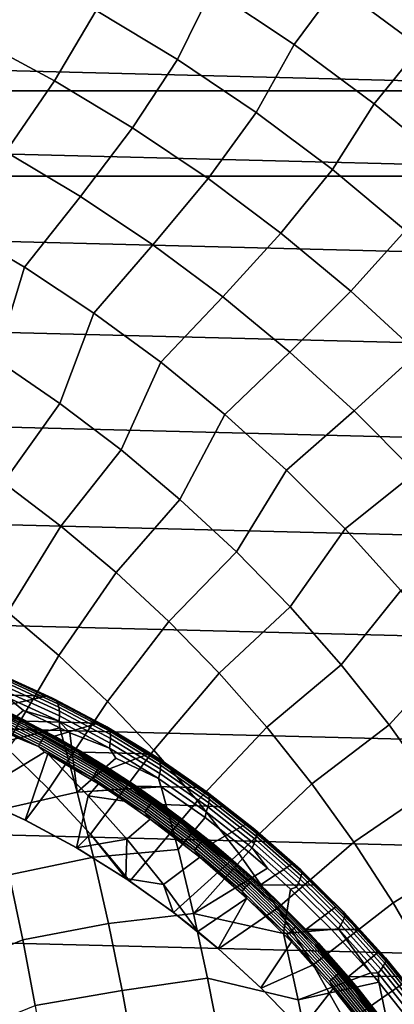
# Model space of a CAD drawing. Header units: metres. Extents: x -248 to 28, y -28 to 28.
# Tile 490 of 507: x 10.07 to 14.43, y 7.61 to 19.09. Entities that reach past the tile are written whole.
import ezdxf

# ---------------------------------------------------------------- set-up
doc = ezdxf.new("R2010")
doc.units = ezdxf.units.M
doc.layers.add('solid_10_061_053_XXX', color=7, linetype='CONTINUOUS')

msp = doc.modelspace()

# ---------------------------------------------------------------- linework, layer by layer
at = {"layer": 'solid_10_061_053_XXX'}
for points in [[(13.766613, 19.482046, 139.504547), (12.769737, 20.149529, 139.504547), (12.300999, 19.438847, 140.617996), (13.263371, 18.79538, 140.617996)], [(11.307474, 20.033081, 140.617996), (10.955666, 19.194309, 141.689758), (11.903189, 18.621553, 141.689758), (12.300999, 19.438847, 140.617996)], [(15.370605, 19.274128, 138.351929), (14.390761, 20.016331, 138.351929), (13.766613, 19.482046, 139.504547), (14.72867, 18.765287, 139.504547)], [(10.955666, 19.194309, 141.689758), (9.980647, 19.718895, 141.689758), (9.538939, 18.874332, 142.717407), (10.472716, 18.372643, 142.717407)], [(12.300999, 19.438847, 140.617996), (11.903189, 18.621553, 141.689758), (12.820838, 18.002062, 141.689758), (13.263371, 18.79538, 140.617996)], [(14.72867, 18.765287, 139.504547), (13.766613, 19.482046, 139.504547), (13.263371, 18.79538, 140.617996), (14.192151, 18.104313, 140.617996)], [(-19.206964, 18.257668, -9.8), (-18.257591, 19.207035, -9.8), (19.206892, 18.257742, -9.8)], [(-18.257591, 19.207035, -9.8), (18.257515, 19.207106, -9.8), (19.206892, 18.257742, -9.8)], [(11.903189, 18.621553, 141.689758), (10.955666, 19.194309, 141.689758), (10.472716, 18.372643, 142.717407), (11.380182, 17.824793, 142.717407)], [(10.472716, 18.372643, 142.717407), (9.538939, 18.874332, 142.717407), (9.007978, 18.021168, 143.698639), (9.903198, 17.545166, 143.698639)], [(13.263371, 18.79538, 140.617996), (12.820838, 18.002062, 141.689758), (13.706312, 17.337391, 141.689758), (14.192151, 18.104313, 140.617996)], [(15.653475, 18.001068, 139.504547), (14.72867, 18.765287, 139.504547), (14.192151, 18.104313, 140.617996), (15.084989, 17.367395, 140.617996)], [(12.820838, 18.002062, 141.689758), (11.903189, 18.621553, 141.689758), (11.380182, 17.824793, 142.717407), (12.259056, 17.232159, 142.717407)], [(11.380182, 17.824793, 142.717407), (10.472716, 18.372643, 142.717407), (9.903198, 17.545166, 143.698639), (10.773336, 17.024729, 143.698639)], [(-20.10705, 17.261415, -9.8), (-19.206964, 18.257668, -9.8), (20.106983, 17.261494, -9.8)], [(-19.206964, 18.257668, -9.8), (19.206892, 18.257742, -9.8), (20.106983, 17.261494, -9.8)], [(14.192151, 18.104313, 140.617996), (13.706312, 17.337391, 141.689758), (14.557387, 16.62921, 141.689758), (15.084989, 17.367395, 140.617996)], [(13.706312, 17.337391, 141.689758), (12.820838, 18.002062, 141.689758), (12.259056, 17.232159, 142.717407), (13.10713, 16.596231, 142.717407)], [(12.259056, 17.232159, 142.717407), (11.380182, 17.824793, 142.717407), (10.773336, 17.024729, 143.698639), (11.616191, 16.461176, 143.698639)], [(9.289422, 16.689844, 144.631226), (10.121915, 16.19849, 144.631226), (10.773336, 17.024729, 143.698639), (9.903198, 17.545166, 143.698639)], [(14.557387, 16.62921, 141.689758), (13.706312, 17.337391, 141.689758), (13.10713, 16.596231, 142.717407), (13.922274, 15.918608, 142.717407)], [(-20.10705, 17.261415, -9.8), (20.955479, 16.220909, -9.8), (21.750195, 15.138661, -9.8), (-20.955542, 16.220827, -9.8)], [(-20.10705, 17.261415, -9.8), (20.106983, 17.261494, -9.8), (20.955479, 16.220909, -9.8)], [(13.10713, 16.596231, 142.717407), (12.259056, 17.232159, 142.717407), (11.616191, 16.461176, 143.698639), (12.429626, 15.855932, 143.698639)], [(10.121915, 16.19849, 144.631226), (10.928482, 15.665648, 144.631226), (11.616191, 16.461176, 143.698639), (10.773336, 17.024729, 143.698639)], [(9.790647, 15.118193, 145.513077), (10.121915, 16.19849, 144.631226), (9.289422, 16.689844, 144.631226), (9.025851, 15.58687, 145.513077)], [(13.922274, 15.918608, 142.717407), (13.10713, 16.596231, 142.717407), (12.429626, 15.855932, 143.698639), (13.211581, 15.210532, 143.698639)], [(15.371928, 15.879293, 141.689758), (14.557387, 16.62921, 141.689758), (13.922274, 15.918608, 142.717407), (14.702439, 15.200989, 142.717407)], [(10.928482, 15.665648, 144.631226), (11.707059, 15.092682, 144.631226), (12.429626, 15.855932, 143.698639), (11.616191, 16.461176, 143.698639)], [(-20.955542, 16.220827, -9.8), (21.750195, 15.138661, -9.8), (22.489058, 14.01757, -9.8), (-21.750252, 15.138578, -9.8)], [(10.531159, 14.612021, 145.513077), (10.928482, 15.665648, 144.631226), (10.121915, 16.19849, 144.631226), (9.790647, 15.118193, 145.513077)], [(11.707059, 15.092682, 144.631226), (12.45565, 14.481058, 144.631226), (13.211581, 15.210532, 143.698639), (12.429626, 15.855932, 143.698639)], [(14.702439, 15.200989, 142.717407), (13.922274, 15.918608, 142.717407), (13.211581, 15.210532, 143.698639), (13.960077, 14.52661, 143.698639)], [(11.245556, 14.069613, 145.513077), (11.707059, 15.092682, 144.631226), (10.928482, 15.665648, 144.631226), (10.531159, 14.612021, 145.513077)], [(12.45565, 14.481058, 144.631226), (13.172339, 13.832344, 144.631226), (13.960077, 14.52661, 143.698639), (13.211581, 15.210532, 143.698639)], [(15.445665, 14.445179, 142.717407), (14.702439, 15.200989, 142.717407), (13.960077, 14.52661, 143.698639), (14.673219, 13.805899, 143.698639)], [(-21.750252, 15.138578, -9.8), (22.489058, 14.01757, -9.8), (23.170195, 12.860483, -9.8), (-22.489111, 14.017485, -9.8)], [(9.876778, 13.690763, 146.342194), (10.531159, 14.612021, 145.513077), (9.790647, 15.118193, 145.513077), (9.183284, 14.165277, 146.342194)], [(11.932062, 13.49231, 145.513077), (12.45565, 14.481058, 144.631226), (11.707059, 15.092682, 144.631226), (11.245556, 14.069613, 145.513077)], [(10.545801, 13.18233, 146.342194), (11.245556, 14.069613, 145.513077), (10.531159, 14.612021, 145.513077), (9.876778, 13.690763, 146.342194)], [(12.588976, 12.881545, 145.513077), (13.172339, 13.832344, 144.631226), (12.45565, 14.481058, 144.631226), (11.932062, 13.49231, 145.513077)], [(13.172339, 13.832344, 144.631226), (13.855289, 13.148202, 144.631226), (14.673219, 13.805899, 143.698639), (13.960077, 14.52661, 143.698639)], [(-22.489111, 14.017485, -9.8), (23.170195, 12.860483, -9.8), (23.791882, 11.670311, -9.8), (-23.170242, 12.860395, -9.8)], [(11.188695, 12.641236, 146.342194), (11.932062, 13.49231, 145.513077), (11.245556, 14.069613, 145.513077), (10.545801, 13.18233, 146.342194)], [(13.214669, 12.238833, 145.513077), (13.855289, 13.148202, 144.631226), (13.172339, 13.832344, 144.631226), (12.588976, 12.881545, 145.513077)], [(13.855289, 13.148202, 144.631226), (14.502753, 12.430383, 144.631226), (15.349198, 13.050222, 143.698639), (14.673219, 13.805899, 143.698639)], [(9.928259, 12.179632, 147.116699), (10.545801, 13.18233, 146.342194), (9.876778, 13.690763, 146.342194), (9.311294, 12.65755, 147.116699)], [(11.803868, 12.068821, 146.342194), (12.588976, 12.881545, 145.513077), (11.932062, 13.49231, 145.513077), (11.188695, 12.641236, 146.342194)], [(10.520735, 11.671671, 147.116699), (11.188695, 12.641236, 146.342194), (10.545801, 13.18233, 146.342194), (9.928259, 12.179632, 147.116699)], [(13.807589, 11.565768, 145.513077), (14.502753, 12.430383, 144.631226), (13.855289, 13.148202, 144.631226), (13.214669, 12.238833, 145.513077)], [(-23.170242, 12.860395, -9.8), (23.791882, 11.670311, -9.8), (24.352528, 10.450079, -9.8), (-23.791927, 11.67022, -9.8)], [(12.389795, 11.466504, 146.342194), (13.214669, 12.238833, 145.513077), (12.588976, 12.881545, 145.513077), (11.803868, 12.068821, 146.342194)], [(11.087259, 11.134919, 147.116699), (11.803868, 12.068821, 146.342194), (11.188695, 12.641236, 146.342194), (10.520735, 11.671671, 147.116699)], [(14.366265, 10.86402, 145.513077), (15.11307, 11.680726, 144.631226), (14.502753, 12.430383, 144.631226), (13.807589, 11.565768, 145.513077)], [(9.894638, 10.612929, 147.834854), (10.520735, 11.671671, 147.116699), (9.928259, 12.179632, 147.116699), (9.360475, 11.086912, 147.834854)], [(12.945025, 10.835777, 146.342194), (13.807589, 11.565768, 145.513077), (13.214669, 12.238833, 145.513077), (12.389795, 11.466504, 146.342194)], [(11.626436, 10.570703, 147.116699), (12.389795, 11.466504, 146.342194), (11.803868, 12.068821, 146.342194), (11.087259, 11.134919, 147.116699)], [(-23.791927, 11.67022, -9.8), (24.352528, 10.450079, -9.8), (24.850639, 9.203009, -9.8), (-24.352566, 10.449987, -9.8)], [(10.404833, 10.113237, 147.834854), (11.087259, 11.134919, 147.116699), (10.520735, 11.671671, 147.116699), (9.894638, 10.612929, 147.834854)], [(14.889312, 10.135329, 145.513077), (15.684679, 10.901152, 144.631226), (15.11307, 11.680726, 144.631226), (14.366265, 10.86402, 145.513077)], [(13.468182, 10.178204, 146.342194), (14.366265, 10.86402, 145.513077), (13.807589, 11.565768, 145.513077), (12.945025, 10.835777, 146.342194)], [(9.470854, 11.22406, 148.764954), (9.127231, 11.3679, 148.824677), (9.762319, 11.478426, 151.108383), (10.37674, 11.200452, 150.86203)], [(10.445819, 11.176126, 150.91507), (10.37674, 11.200452, 150.86203), (9.762319, 11.478426, 151.108383), (9.822947, 11.460846, 151.162857)], [(10.445819, 11.176126, 150.91507), (9.822947, 11.460846, 151.162857), (9.851766, 11.447812, 151.24588), (10.472543, 11.163677, 150.998886)], [(10.472543, 11.163677, 150.998886), (9.851766, 11.447812, 151.24588), (9.87627, 11.425201, 151.328232), (10.494449, 11.141885, 151.082184)], [(10.494449, 11.141885, 151.082184), (9.87627, 11.425201, 151.328232), (9.896117, 11.393332, 151.408752), (10.51123, 11.111055, 151.163803)], [(10.51123, 11.111055, 151.163803), (9.896117, 11.393332, 151.408752), (9.911029, 11.352651, 151.486313), (10.522652, 11.071621, 151.242584)], [(12.136933, 9.980411, 147.116699), (12.945025, 10.835777, 146.342194), (12.389795, 11.466504, 146.342194), (11.626436, 10.570703, 147.116699)], [(9.924416, 11.184013, 151.690674), (9.563215, 11.258286, 151.894318), (9.588397, 10.596388, 152.285309), (10.110427, 11.031055, 151.667786)], [(10.522652, 11.071621, 151.242584), (9.911029, 11.352651, 151.486313), (9.920794, 11.303728, 151.55983), (10.528553, 11.024135, 151.317444)], [(10.528553, 11.024135, 151.317444), (9.920794, 11.303728, 151.55983), (9.925278, 11.247252, 151.628265), (10.528851, 10.969263, 151.387314)], [(9.52126, 11.198585, 148.741196), (9.470854, 11.22406, 148.764954), (10.37674, 11.200452, 150.86203), (9.809676, 11.06987, 148.705978)], [(10.13439, 10.861223, 148.562943), (9.495295, 11.166389, 148.672943), (9.505242, 11.181016, 148.693207), (10.145168, 10.875452, 148.583054)], [(9.690529, 11.055041, 148.620651), (9.495295, 11.166389, 148.672943), (10.13439, 10.861223, 148.562943)], [(10.145168, 10.875452, 148.583054), (9.505242, 11.181016, 148.693207), (9.513991, 11.191864, 148.716202), (10.154537, 10.886004, 148.605942)], [(9.513991, 11.191864, 148.716202), (9.52126, 11.198585, 148.741196), (10.143392, 10.90549, 148.647797), (10.162194, 10.89254, 148.63089)], [(10.154537, 10.886004, 148.605942), (9.513991, 11.191864, 148.716202), (10.162194, 10.89254, 148.63089)], [(9.52126, 11.198585, 148.741196), (9.809676, 11.06987, 148.705978), (10.143392, 10.90549, 148.647797)], [(10.143392, 10.90549, 148.647797), (9.809676, 11.06987, 148.705978), (10.37674, 11.200452, 150.86203), (10.979847, 10.883555, 150.631836)], [(10.528851, 10.969263, 151.387314), (9.925278, 11.247252, 151.628265), (9.924416, 11.184013, 151.690674), (10.52354, 10.907777, 151.451233)], [(10.52354, 10.907777, 151.451233), (9.924416, 11.184013, 151.690674), (10.110427, 11.031055, 151.667786)], [(11.056255, 10.851912, 150.68573), (10.979847, 10.883555, 150.631836), (10.37674, 11.200452, 150.86203), (10.445819, 11.176126, 150.91507)], [(10.889824, 9.589048, 147.834854), (11.626436, 10.570703, 147.116699), (11.087259, 11.134919, 147.116699), (10.404833, 10.113237, 147.834854)], [(11.056255, 10.851912, 150.68573), (10.445819, 11.176126, 150.91507), (10.472543, 11.163677, 150.998886), (11.080921, 10.840075, 150.770264)], [(11.080921, 10.840075, 150.770264), (10.472543, 11.163677, 150.998886), (10.494449, 11.141885, 151.082184), (11.100272, 10.819161, 150.854416)], [(11.100272, 10.819161, 150.854416), (10.494449, 11.141885, 151.082184), (10.51123, 11.111055, 151.163803), (11.114038, 10.789464, 150.937012)], [(9.588397, 10.596388, 152.285309), (10.533063, 10.83043, 151.500305), (10.110427, 11.031055, 151.667786)], [(10.321646, 10.683199, 148.486481), (9.666854, 11.011999, 148.599289), (9.678793, 11.034546, 148.607788), (10.334908, 10.705081, 148.494751)], [(10.334908, 10.705081, 148.494751), (9.678793, 11.034546, 148.607788), (9.690529, 11.055041, 148.620651), (10.347848, 10.724972, 148.507401)], [(10.347848, 10.724972, 148.507401), (9.690529, 11.055041, 148.620651), (10.13439, 10.861223, 148.562943)], [(10.52354, 10.907777, 151.451233), (10.110427, 11.031055, 151.667786), (10.533063, 10.83043, 151.500305)], [(11.114038, 10.789464, 150.937012), (10.51123, 11.111055, 151.163803), (10.522652, 11.071621, 151.242584), (11.122025, 10.751401, 151.016891)], [(11.122025, 10.751401, 151.016891), (10.522652, 11.071621, 151.242584), (10.528553, 11.024135, 151.317444), (11.124121, 10.705505, 151.092941)], [(11.124121, 10.705505, 151.092941), (10.528553, 11.024135, 151.317444), (10.528851, 10.969263, 151.387314), (11.120296, 10.652421, 151.164078)], [(10.284164, 10.612819, 148.489838), (9.633615, 10.939488, 148.601929), (9.643896, 10.963695, 148.596313), (10.29586, 10.636314, 148.483978)], [(10.284164, 10.612819, 148.489838), (9.701833, 10.880325, 148.598679), (9.633615, 10.939488, 148.601929)], [(10.29586, 10.636314, 148.483978), (9.643896, 10.963695, 148.596313), (9.655096, 10.988126, 148.595428), (10.308489, 10.660028, 148.482849)], [(10.308489, 10.660028, 148.482849), (9.655096, 10.988126, 148.595428), (9.666854, 11.011999, 148.599289), (10.321646, 10.683199, 148.486481)], [(10.162194, 10.89254, 148.63089), (10.143392, 10.90549, 148.647797), (10.979847, 10.883555, 150.631836), (10.471704, 10.731091, 148.590485)], [(11.120296, 10.652421, 151.164078), (10.528851, 10.969263, 151.387314), (10.52354, 10.907777, 151.451233), (11.110604, 10.592894, 151.229309)], [(10.52354, 10.907777, 151.451233), (10.533063, 10.83043, 151.500305), (10.651112, 10.770344, 151.454697)], [(11.110604, 10.592894, 151.229309), (10.52354, 10.907777, 151.451233), (10.651112, 10.770344, 151.454697)], [(9.77279, 9.861647, 152.579559), (10.736482, 10.080536, 151.807648), (10.533063, 10.83043, 151.500305), (9.588397, 10.596388, 152.285309)], [(10.284164, 10.612819, 148.489838), (10.030116, 10.71873, 148.542145), (9.701833, 10.880325, 148.598679)], [(10.754997, 10.51898, 148.455826), (10.13439, 10.861223, 148.562943), (10.145168, 10.875452, 148.583054), (10.766584, 10.532763, 148.4758)], [(10.347848, 10.724972, 148.507401), (10.13439, 10.861223, 148.562943), (10.754997, 10.51898, 148.455826)], [(10.766584, 10.532763, 148.4758), (10.145168, 10.875452, 148.583054), (10.154537, 10.886004, 148.605942), (10.776555, 10.542984, 148.498581)], [(10.776555, 10.542984, 148.498581), (10.154537, 10.886004, 148.605942), (10.162194, 10.89254, 148.63089), (10.784588, 10.549312, 148.523453)], [(10.784588, 10.549312, 148.523453), (10.162194, 10.89254, 148.63089), (10.471704, 10.731091, 148.590485)], [(10.794323, 10.546844, 148.534088), (10.471704, 10.731091, 148.590485), (10.979847, 10.883555, 150.631836), (11.569637, 10.52832, 150.417908)], [(10.651112, 10.770344, 151.454697), (10.533063, 10.83043, 151.500305), (10.736482, 10.080536, 151.807648)], [(11.056255, 10.851912, 150.68573), (11.569637, 10.52832, 150.417908), (10.979847, 10.883555, 150.631836)], [(11.651509, 10.489421, 150.474991), (11.569637, 10.52832, 150.417908), (11.056255, 10.851912, 150.68573)], [(11.651509, 10.489421, 150.474991), (11.056255, 10.851912, 150.68573), (11.080921, 10.840075, 150.770264), (11.67417, 10.478215, 150.560165)], [(11.67417, 10.478215, 150.560165), (11.080921, 10.840075, 150.770264), (11.100272, 10.819161, 150.854416), (11.691031, 10.458232, 150.645081)], [(11.691031, 10.458232, 150.645081), (11.100272, 10.819161, 150.854416), (11.114038, 10.789464, 150.937012), (11.701853, 10.429751, 150.728531)], [(12.617494, 9.365501, 147.116699), (13.468182, 10.178204, 146.342194), (12.945025, 10.835777, 146.342194), (12.136933, 9.980411, 147.116699)], [(13.95797, 9.495412, 146.342194), (14.889312, 10.135329, 145.513077), (14.366265, 10.86402, 145.513077), (13.468182, 10.178204, 146.342194)], [(10.284164, 10.612819, 148.489838), (10.353068, 10.547303, 148.48645), (9.513833, 10.037592, 148.997238), (10.030116, 10.71873, 148.542145)], [(10.941196, 10.292542, 148.373535), (10.308489, 10.660028, 148.482849), (10.321646, 10.683199, 148.486481), (10.955711, 10.314924, 148.376938)], [(10.955711, 10.314924, 148.376938), (10.321646, 10.683199, 148.486481), (10.334908, 10.705081, 148.494751), (10.970257, 10.336061, 148.384979)], [(10.970257, 10.336061, 148.384979), (10.334908, 10.705081, 148.494751), (10.347848, 10.724972, 148.507401), (10.984365, 10.355273, 148.39743)], [(10.984365, 10.355273, 148.39743), (10.347848, 10.724972, 148.507401), (10.754997, 10.51898, 148.455826)], [(10.784588, 10.549312, 148.523453), (10.471704, 10.731091, 148.590485), (10.794323, 10.546844, 148.534088)], [(11.110604, 10.592894, 151.229309), (10.651112, 10.770344, 151.454697), (10.736482, 10.080536, 151.807648), (11.184397, 10.475891, 151.255005)], [(11.701853, 10.429751, 150.728531), (11.114038, 10.789464, 150.937012), (11.122025, 10.751401, 151.016891), (11.706486, 10.393174, 150.809372)], [(11.704864, 10.349011, 150.886444), (11.124121, 10.705505, 151.092941), (11.120296, 10.652421, 151.164078), (11.697009, 10.297885, 150.958679)], [(11.706486, 10.393174, 150.809372), (11.122025, 10.751401, 151.016891), (11.124121, 10.705505, 151.092941), (11.704864, 10.349011, 150.886444)], [(10.132575, 9.751765, 148.082291), (10.404833, 10.113237, 147.834854), (9.894638, 10.612929, 147.834854), (9.516122, 10.036447, 148.206924)], [(10.91411, 10.246936, 148.381012), (10.284164, 10.612819, 148.489838), (10.29586, 10.636314, 148.483978), (10.927179, 10.269634, 148.374908)], [(10.91411, 10.246936, 148.381012), (10.353068, 10.547303, 148.48645), (10.284164, 10.612819, 148.489838)], [(10.927179, 10.269634, 148.374908), (10.29586, 10.636314, 148.483978), (10.308489, 10.660028, 148.482849), (10.941196, 10.292542, 148.373535)], [(11.348874, 9.041703, 147.834641), (12.136933, 9.980411, 147.116699), (11.626436, 10.570703, 147.116699), (10.889824, 9.589048, 147.834854)], [(11.697009, 10.297885, 150.958679), (11.120296, 10.652421, 151.164078), (11.110604, 10.592894, 151.229309), (11.683034, 10.240511, 151.025055)], [(11.683034, 10.240511, 151.025055), (11.110604, 10.592894, 151.229309), (11.184397, 10.475891, 151.255005)], [(-24.352566, 10.449987, -9.8), (24.850639, 9.203009, -9.8), (25.284903, 7.932432, -9.8), (-24.850672, 9.202921, -9.8)], [(10.353068, 10.547303, 148.48645), (10.392907, 10.525268, 148.479568), (10.130407, 9.753056, 148.876251), (9.513833, 10.037592, 148.997238)], [(10.392907, 10.525268, 148.479568), (10.864356, 10.03816, 148.479477), (10.727029, 9.431289, 148.758667), (10.130407, 9.753056, 148.876251)], [(10.91411, 10.246936, 148.381012), (10.392907, 10.525268, 148.479568), (10.353068, 10.547303, 148.48645)], [(10.981889, 10.17557, 148.377777), (10.864356, 10.03816, 148.479477), (10.392907, 10.525268, 148.479568)], [(10.91411, 10.246936, 148.381012), (10.981889, 10.17557, 148.377777), (10.392907, 10.525268, 148.479568)], [(11.683034, 10.240511, 151.025055), (11.184397, 10.475891, 151.255005), (10.736482, 10.080536, 151.807648), (11.70926, 10.14727, 151.068619)], [(11.354979, 10.140747, 148.352005), (10.754997, 10.51898, 148.455826), (10.766584, 10.532763, 148.4758), (11.367348, 10.154037, 148.371841)], [(10.984365, 10.355273, 148.39743), (10.754997, 10.51898, 148.455826), (11.354979, 10.140747, 148.352005)], [(11.367348, 10.154037, 148.371841), (10.766584, 10.532763, 148.4758), (10.776555, 10.542984, 148.498581), (11.3779, 10.163891, 148.394531)], [(11.3779, 10.163891, 148.394531), (10.776555, 10.542984, 148.498581), (10.784588, 10.549312, 148.523453), (11.386297, 10.16999, 148.419342)], [(10.784588, 10.549312, 148.523453), (10.794323, 10.546844, 148.534088), (11.110966, 10.352934, 148.478668)], [(11.386297, 10.16999, 148.419342), (10.784588, 10.549312, 148.523453), (11.110966, 10.352934, 148.478668)], [(11.110966, 10.352934, 148.478668), (10.794323, 10.546844, 148.534088), (11.569637, 10.52832, 150.417908)], [(11.421356, 10.149553, 148.424286), (11.110966, 10.352934, 148.478668), (11.569637, 10.52832, 150.417908), (12.143849, 10.135486, 150.220184)], [(11.651509, 10.489421, 150.474991), (12.143849, 10.135486, 150.220184), (11.569637, 10.52832, 150.417908)], [(12.228919, 10.090101, 150.282593), (12.143849, 10.135486, 150.220184), (11.651509, 10.489421, 150.474991)], [(12.228919, 10.090101, 150.282593), (11.651509, 10.489421, 150.474991), (11.67417, 10.478215, 150.560165), (12.249643, 10.079541, 150.368347)], [(12.249643, 10.079541, 150.368347), (11.67417, 10.478215, 150.560165), (11.691031, 10.458232, 150.645081), (12.264092, 10.060534, 150.453918)], [(12.264092, 10.060534, 150.453918), (11.691031, 10.458232, 150.645081), (11.701853, 10.429751, 150.728531), (12.272063, 10.033346, 150.538132)], [(11.566667, 9.908422, 148.271118), (10.955711, 10.314924, 148.376938), (10.970257, 10.336061, 148.384979), (11.582452, 9.928735, 148.278961)], [(11.582452, 9.928735, 148.278961), (10.970257, 10.336061, 148.384979), (10.984365, 10.355273, 148.39743), (11.597689, 9.947196, 148.291214)], [(11.597689, 9.947196, 148.291214), (10.984365, 10.355273, 148.39743), (11.354979, 10.140747, 148.352005)], [(11.386297, 10.16999, 148.419342), (11.110966, 10.352934, 148.478668), (11.421356, 10.149553, 148.424286)], [(12.268215, 9.956064, 150.697739), (11.704864, 10.349011, 150.886444), (11.697009, 10.297885, 150.958679), (12.25645, 9.907055, 150.770905)], [(12.272063, 10.033346, 150.538132), (11.701853, 10.429751, 150.728531), (11.706486, 10.393174, 150.809372), (12.273444, 9.99836, 150.619781)], [(12.273444, 9.99836, 150.619781), (11.706486, 10.393174, 150.809372), (11.704864, 10.349011, 150.886444), (12.268215, 9.956064, 150.697739)], [(11.521086, 9.843083, 148.275879), (10.91411, 10.246936, 148.381012), (10.927179, 10.269634, 148.374908), (11.535482, 9.864898, 148.269562)], [(11.521086, 9.843083, 148.275879), (10.981889, 10.17557, 148.377777), (10.91411, 10.246936, 148.381012)], [(11.535482, 9.864898, 148.269562), (10.927179, 10.269634, 148.374908), (10.941196, 10.292542, 148.373535), (11.55084, 9.886913, 148.267944)], [(11.55084, 9.886913, 148.267944), (10.941196, 10.292542, 148.373535), (10.955711, 10.314924, 148.376938), (11.566667, 9.908422, 148.271118)], [(12.25645, 9.907055, 150.770905), (11.697009, 10.297885, 150.958679), (11.683034, 10.240511, 151.025055), (12.238314, 9.852018, 150.838242)], [(11.683034, 10.240511, 151.025055), (11.714759, 10.143612, 151.066727), (12.224585, 9.783957, 150.89534), (12.238314, 9.852018, 150.838242)], [(11.683034, 10.240511, 151.025055), (11.70926, 10.14727, 151.068619), (11.714759, 10.143612, 151.066727)], [(10.729708, 9.429493, 147.960999), (10.889824, 9.589048, 147.834854), (10.404833, 10.113237, 147.834854), (10.132575, 9.751765, 148.082291)], [(10.736482, 10.080536, 151.807648), (11.714759, 10.143612, 151.066727), (11.70926, 10.14727, 151.068619)], [(10.925651, 9.320897, 152.09108), (11.909225, 9.410315, 151.340897), (11.714759, 10.143612, 151.066727), (10.736482, 10.080536, 151.807648)], [(10.981889, 10.17557, 148.377777), (11.2872, 9.97565, 148.324905), (10.864356, 10.03816, 148.479477)], [(11.521086, 9.843083, 148.275879), (11.2872, 9.97565, 148.324905), (10.981889, 10.17557, 148.377777)], [(11.93222, 9.727682, 148.251907), (11.354979, 10.140747, 148.352005), (11.367348, 10.154037, 148.371841), (11.945344, 9.740434, 148.271622)], [(11.597689, 9.947196, 148.291214), (11.354979, 10.140747, 148.352005), (11.93222, 9.727682, 148.251907)], [(11.945344, 9.740434, 148.271622), (11.367348, 10.154037, 148.371841), (11.3779, 10.163891, 148.394531), (11.956456, 9.749886, 148.294205)], [(11.956456, 9.749886, 148.294205), (11.3779, 10.163891, 148.394531), (11.386297, 10.16999, 148.419342), (11.965202, 9.755734, 148.318954)], [(11.386297, 10.16999, 148.419342), (11.421356, 10.149553, 148.424286), (11.725219, 9.9369, 148.370987)], [(11.965202, 9.755734, 148.318954), (11.386297, 10.16999, 148.419342), (11.725219, 9.9369, 148.370987)], [(11.421356, 10.149553, 148.424286), (12.143849, 10.135486, 150.220184), (12.446944, 9.907779, 150.120026), (11.725219, 9.9369, 148.370987)], [(12.224585, 9.783957, 150.89534), (11.714759, 10.143612, 151.066727), (11.909225, 9.410315, 151.340897)], [(12.228919, 10.090101, 150.282593), (12.446944, 9.907779, 150.120026), (12.143849, 10.135486, 150.220184)], [(13.066931, 8.727489, 147.116699), (13.95797, 9.495412, 146.342194), (13.468182, 10.178204, 146.342194), (12.617494, 9.365501, 147.116699)], [(14.413174, 8.789093, 146.342194), (15.375433, 9.381501, 145.513077), (14.889312, 10.135329, 145.513077), (13.95797, 9.495412, 146.342194)], [(9.513833, 10.037592, 148.997238), (10.130407, 9.753056, 148.876251), (10.132575, 9.751765, 148.082291), (9.516122, 10.036447, 148.206924)], [(9.943907, 9.115468, 152.8526), (10.925651, 9.320897, 152.09108), (10.736482, 10.080536, 151.807648), (9.77279, 9.861647, 152.579559)], [(10.864356, 10.03816, 148.479477), (11.313312, 9.529963, 148.479233), (10.727029, 9.431289, 148.758667)], [(11.2872, 9.97565, 148.324905), (11.586085, 9.766603, 148.273102), (11.313312, 9.529963, 148.479233), (10.864356, 10.03816, 148.479477)], [(12.785868, 9.655474, 150.10817), (12.446944, 9.907779, 150.120026), (12.228919, 10.090101, 150.282593)], [(12.785868, 9.655474, 150.10817), (12.228919, 10.090101, 150.282593), (12.249643, 10.079541, 150.368347), (12.804736, 9.64557, 150.194412)], [(12.804736, 9.64557, 150.194412), (12.249643, 10.079541, 150.368347), (12.264092, 10.060534, 150.453918), (12.816871, 9.627578, 150.280563)], [(12.816871, 9.627578, 150.280563), (12.264092, 10.060534, 150.453918), (12.272063, 10.033346, 150.538132), (12.822101, 9.601751, 150.365417)], [(12.820352, 9.568453, 150.447769), (12.273444, 9.99836, 150.619781), (12.268215, 9.956064, 150.697739), (12.81165, 9.528148, 150.526474)], [(12.822101, 9.601751, 150.365417), (12.272063, 10.033346, 150.538132), (12.273444, 9.99836, 150.619781), (12.820352, 9.568453, 150.447769)], [(11.521086, 9.843083, 148.275879), (11.586085, 9.766603, 148.273102), (11.2872, 9.97565, 148.324905)], [(11.855931, 8.678434, 147.730698), (12.617494, 9.365501, 147.116699), (12.136933, 9.980411, 147.116699), (11.348874, 9.041703, 147.834641)], [(12.118455, 9.423482, 148.168365), (11.535482, 9.864898, 148.269562), (11.55084, 9.886913, 148.267944), (12.135102, 9.444522, 148.16655)], [(12.135102, 9.444522, 148.16655), (11.55084, 9.886913, 148.267944), (11.566667, 9.908422, 148.271118), (12.152188, 9.465077, 148.169495)], [(12.152188, 9.465077, 148.169495), (11.566667, 9.908422, 148.271118), (11.582452, 9.928735, 148.278961), (12.169165, 9.484488, 148.177124)], [(12.169165, 9.484488, 148.177124), (11.582452, 9.928735, 148.278961), (11.597689, 9.947196, 148.291214), (12.185485, 9.502129, 148.189194)], [(12.185485, 9.502129, 148.189194), (11.597689, 9.947196, 148.291214), (11.93222, 9.727682, 148.251907)], [(12.312302, 9.484622, 148.267883), (11.725219, 9.9369, 148.370987), (12.446944, 9.907779, 150.120026), (12.700088, 9.705961, 150.038544)], [(11.965202, 9.755734, 148.318954), (11.725219, 9.9369, 148.370987), (12.312302, 9.484622, 148.267883)], [(12.796117, 9.481404, 150.600403), (12.25645, 9.907055, 150.770905), (12.238314, 9.852018, 150.838242), (12.77397, 9.428877, 150.668549)], [(12.81165, 9.528148, 150.526474), (12.268215, 9.956064, 150.697739), (12.25645, 9.907055, 150.770905), (12.796117, 9.481404, 150.600403)], [(12.97917, 9.472282, 149.957504), (12.700088, 9.705961, 150.038544), (12.446944, 9.907779, 150.120026)], [(12.97917, 9.472282, 149.957504), (12.446944, 9.907779, 150.120026), (12.785868, 9.655474, 150.10817)], [(11.586085, 9.766603, 148.273102), (12.163524, 9.322026, 148.172852), (11.738487, 9.001712, 148.479019), (11.313312, 9.529963, 148.479233)], [(12.102782, 9.402634, 148.174911), (11.521086, 9.843083, 148.275879), (11.535482, 9.864898, 148.269562), (12.118455, 9.423482, 148.168365)], [(12.102782, 9.402634, 148.174911), (11.586085, 9.766603, 148.273102), (11.521086, 9.843083, 148.275879)], [(12.102782, 9.402634, 148.174911), (12.163524, 9.322026, 148.172852), (11.586085, 9.766603, 148.273102)], [(12.224585, 9.783957, 150.89534), (11.909225, 9.410315, 151.340897), (12.089097, 8.666004, 151.594299), (12.728933, 9.385285, 150.735016)], [(12.77397, 9.428877, 150.668549), (12.238314, 9.852018, 150.838242), (12.224585, 9.783957, 150.89534), (12.728933, 9.385285, 150.735016)], [(10.130407, 9.753056, 148.876251), (10.727029, 9.431289, 148.758667), (10.729708, 9.429493, 147.960999), (10.132575, 9.751765, 148.082291)], [(12.484702, 9.281142, 148.15593), (11.93222, 9.727682, 148.251907), (11.945344, 9.740434, 148.271622), (12.498547, 9.29331, 148.175507)], [(12.185485, 9.502129, 148.189194), (11.93222, 9.727682, 148.251907), (12.484702, 9.281142, 148.15593)], [(12.498547, 9.29331, 148.175507), (11.945344, 9.740434, 148.271622), (11.956456, 9.749886, 148.294205), (12.510196, 9.302329, 148.198013)], [(12.510196, 9.302329, 148.198013), (11.956456, 9.749886, 148.294205), (11.965202, 9.755734, 148.318954), (12.519276, 9.307908, 148.222702)], [(12.519276, 9.307908, 148.222702), (11.965202, 9.755734, 148.318954), (12.312302, 9.484622, 148.267883)], [(12.870139, 8.997875, 148.169754), (12.312302, 9.484622, 148.267883), (12.700088, 9.705961, 150.038544), (13.235768, 9.240899, 149.872757)], [(12.97917, 9.472282, 149.957504), (13.235768, 9.240899, 149.872757), (12.700088, 9.705961, 150.038544)], [(13.319911, 9.187208, 149.95105), (12.785868, 9.655474, 150.10817), (12.804736, 9.64557, 150.194412), (13.337015, 9.177964, 150.03775)], [(12.97917, 9.472282, 149.957504), (12.785868, 9.655474, 150.10817), (13.319911, 9.187208, 149.95105)], [(13.337015, 9.177964, 150.03775), (12.804736, 9.64557, 150.194412), (12.816871, 9.627578, 150.280563), (13.346943, 9.161022, 150.12439)], [(11.313312, 9.529963, 148.479233), (11.302311, 9.073191, 148.644806), (10.727029, 9.431289, 148.758667)], [(10.729708, 9.429493, 147.960999), (11.304808, 9.071247, 147.843643), (10.889824, 9.589048, 147.834854)], [(11.304808, 9.071247, 147.843643), (11.348874, 9.041703, 147.834641), (10.889824, 9.589048, 147.834854)], [(11.313312, 9.529963, 148.479233), (11.738487, 9.001712, 148.479019), (11.302311, 9.073191, 148.644806)], [(13.332794, 9.066897, 150.372025), (12.81165, 9.528148, 150.526474), (12.796117, 9.481404, 150.600403), (13.313654, 9.022557, 150.446594)], [(13.344817, 9.105096, 150.292709), (12.820352, 9.568453, 150.447769), (12.81165, 9.528148, 150.526474), (13.332794, 9.066897, 150.372025)], [(13.346943, 9.161022, 150.12439), (12.816871, 9.627578, 150.280563), (12.822101, 9.601751, 150.365417), (13.349556, 9.136619, 150.209778)], [(13.349556, 9.136619, 150.209778), (12.822101, 9.601751, 150.365417), (12.820352, 9.568453, 150.447769), (13.344817, 9.105096, 150.292709)], [(10.727029, 9.431289, 148.758667), (11.302311, 9.073191, 148.644806), (11.304808, 9.071247, 147.843643), (10.729708, 9.429493, 147.960999)], [(12.656979, 8.927154, 148.078568), (12.102782, 9.402634, 148.174911), (12.118455, 9.423482, 148.168365), (12.673871, 8.946956, 148.071808)], [(12.673871, 8.946956, 148.071808), (12.118455, 9.423482, 148.168365), (12.135102, 9.444522, 148.16655), (12.691749, 8.96694, 148.069763)], [(12.691749, 8.96694, 148.069763), (12.135102, 9.444522, 148.16655), (12.152188, 9.465077, 148.169495), (12.710038, 8.986463, 148.072495)], [(12.710038, 8.986463, 148.072495), (12.152188, 9.465077, 148.169495), (12.169165, 9.484488, 148.177124), (12.728151, 9.004897, 148.079926)], [(12.728151, 9.004897, 148.079926), (12.169165, 9.484488, 148.177124), (12.185485, 9.502129, 148.189194), (12.745506, 9.02165, 148.091812)], [(12.745506, 9.02165, 148.091812), (12.185485, 9.502129, 148.189194), (12.484702, 9.281142, 148.15593)], [(12.519276, 9.307908, 148.222702), (12.312302, 9.484622, 148.267883), (12.870139, 8.997875, 148.169754)], [(12.77397, 9.428877, 150.668549), (12.728933, 9.385285, 150.735016), (12.950979, 9.194941, 150.667313)], [(13.313654, 9.022557, 150.446594), (12.796117, 9.481404, 150.600403), (12.77397, 9.428877, 150.668549), (13.287666, 8.972699, 150.515381)], [(13.287666, 8.972699, 150.515381), (12.77397, 9.428877, 150.668549), (12.950979, 9.194941, 150.667313), (13.220523, 8.950655, 150.587463)], [(13.488672, 9.0061, 149.811234), (13.235768, 9.240899, 149.872757), (12.97917, 9.472282, 149.957504)], [(13.488672, 9.0061, 149.811234), (12.97917, 9.472282, 149.957504), (13.319911, 9.187208, 149.95105)], [(13.484137, 8.067951, 147.116699), (14.413174, 8.789093, 146.342194), (13.95797, 9.495412, 146.342194), (13.066931, 8.727489, 147.116699)], [(10.101542, 8.358715, 153.104095), (11.099969, 8.549688, 152.352234), (10.925651, 9.320897, 152.09108), (9.943907, 9.115468, 152.8526)], [(11.099969, 8.549688, 152.352234), (12.089097, 8.666004, 151.594299), (11.909225, 9.410315, 151.340897), (10.925651, 9.320897, 152.09108)], [(12.712163, 8.843596, 148.077438), (12.140453, 8.454803, 148.478043), (11.738487, 9.001712, 148.479019), (12.163524, 9.322026, 148.172852)], [(12.380822, 8.252872, 147.62265), (13.066931, 8.727489, 147.116699), (12.617494, 9.365501, 147.116699), (11.855931, 8.678434, 147.730698)], [(12.089097, 8.666004, 151.594299), (12.950979, 9.194941, 150.667313), (12.728933, 9.385285, 150.735016)], [(12.656979, 8.927154, 148.078568), (12.163524, 9.322026, 148.172852), (12.102782, 9.402634, 148.174911)], [(12.656979, 8.927154, 148.078568), (12.712163, 8.843596, 148.077438), (12.163524, 9.322026, 148.172852)], [(13.024972, 8.814106, 148.083923), (12.498547, 9.29331, 148.175507), (12.510196, 9.302329, 148.198013), (13.037132, 8.82266, 148.106323)], [(13.037132, 8.82266, 148.106323), (12.510196, 9.302329, 148.198013), (12.519276, 9.307908, 148.222702), (13.046529, 8.82795, 148.130951)], [(13.046529, 8.82795, 148.130951), (12.519276, 9.307908, 148.222702), (12.870139, 8.997875, 148.169754)], [(14.832668, 8.060999, 146.342194), (15.823422, 8.604407, 145.513077), (15.375433, 9.381501, 145.513077), (14.413174, 8.789093, 146.342194)], [(-24.850672, 9.202921, -9.8), (25.284903, 7.932432, -9.8), (25.654243, 6.641504, -9.8), (-25.284929, 7.93235, -9.8)], [(12.089097, 8.666004, 151.594299), (13.137515, 8.430961, 150.919357), (13.220523, 8.950655, 150.587463), (12.950979, 9.194941, 150.667313)], [(13.01044, 8.802564, 148.064453), (12.484702, 9.281142, 148.15593), (12.498547, 9.29331, 148.175507), (13.024972, 8.814106, 148.083923)], [(12.745506, 9.02165, 148.091812), (12.484702, 9.281142, 148.15593), (13.01044, 8.802564, 148.064453)], [(13.488672, 9.0061, 149.811234), (13.495036, 8.995489, 149.795685), (12.870139, 8.997875, 148.169754), (13.235768, 9.240899, 149.872757)], [(13.82868, 8.687035, 149.810516), (13.319911, 9.187208, 149.95105), (13.337015, 9.177964, 150.03775), (13.844118, 8.678453, 149.897583)], [(13.488672, 9.0061, 149.811234), (13.319911, 9.187208, 149.95105), (13.82868, 8.687035, 149.810516)], [(9.115823, 7.955221, 153.889694), (10.101542, 8.358715, 153.104095), (9.943907, 9.115468, 152.8526), (8.974152, 8.715796, 153.64856)], [(11.302311, 9.073191, 148.644806), (11.853414, 8.680667, 148.535278), (11.348874, 9.041703, 147.834641), (11.304808, 9.071247, 147.843643)], [(11.738487, 9.001712, 148.479019), (11.853414, 8.680667, 148.535278), (11.302311, 9.073191, 148.644806)], [(13.844518, 8.609997, 150.153885), (13.344817, 9.105096, 150.292709), (13.332794, 9.066897, 150.372025), (13.82934, 8.574007, 150.233688)], [(13.844118, 8.678453, 149.897583), (13.337015, 9.177964, 150.03775), (13.346943, 9.161022, 150.12439), (13.851958, 8.662588, 149.98465)], [(13.852093, 8.639662, 150.070496), (13.349556, 9.136619, 150.209778), (13.344817, 9.105096, 150.292709), (13.844518, 8.609997, 150.153885)], [(13.851958, 8.662588, 149.98465), (13.346943, 9.161022, 150.12439), (13.349556, 9.136619, 150.209778), (13.852093, 8.639662, 150.070496)], [(12.140453, 8.454803, 148.478043), (11.855931, 8.678434, 147.730698), (11.348874, 9.041703, 147.834641), (11.853414, 8.680667, 148.535278)], [(11.738487, 9.001712, 148.479019), (12.140453, 8.454803, 148.478043), (11.853414, 8.680667, 148.535278)], [(13.199578, 8.436987, 147.98027), (12.673871, 8.946956, 148.071808), (12.691749, 8.96694, 148.069763), (13.218625, 8.455837, 147.978027)], [(13.218625, 8.455837, 147.978027), (12.691749, 8.96694, 148.069763), (12.710038, 8.986463, 148.072495), (13.238057, 8.474252, 147.980576)], [(13.238057, 8.474252, 147.980576), (12.710038, 8.986463, 148.072495), (12.728151, 9.004897, 148.079926), (13.257249, 8.49164, 147.987808)], [(13.257249, 8.49164, 147.987808), (12.728151, 9.004897, 148.079926), (12.745506, 9.02165, 148.091812), (13.275584, 8.507442, 147.999527)], [(13.275584, 8.507442, 147.999527), (12.745506, 9.02165, 148.091812), (13.01044, 8.802564, 148.064453)], [(13.396772, 8.478553, 148.077011), (12.870139, 8.997875, 148.169754), (13.495036, 8.995489, 149.795685), (13.748172, 8.74175, 149.722458)], [(13.046529, 8.82795, 148.130951), (12.870139, 8.997875, 148.169754), (13.396772, 8.478553, 148.077011)], [(13.777134, 8.485162, 150.378067), (13.287666, 8.972699, 150.515381), (13.220523, 8.950655, 150.587463), (13.697129, 8.479578, 150.452545)], [(13.806773, 8.5322, 150.308762), (13.313654, 9.022557, 150.446594), (13.287666, 8.972699, 150.515381), (13.777134, 8.485162, 150.378067)], [(13.82934, 8.574007, 150.233688), (13.332794, 9.066897, 150.372025), (13.313654, 9.022557, 150.446594), (13.806773, 8.5322, 150.308762)], [(13.82868, 8.687035, 149.810516), (13.973572, 8.510605, 149.680267), (13.495036, 8.995489, 149.795685), (13.488672, 9.0061, 149.811234)], [(13.973572, 8.510605, 149.680267), (13.748172, 8.74175, 149.722458), (13.495036, 8.995489, 149.795685)], [(12.712163, 8.843596, 148.077438), (12.378052, 8.255625, 148.430573), (12.140453, 8.454803, 148.478043)], [(12.712163, 8.843596, 148.077438), (13.230074, 8.333169, 147.987244), (12.875148, 7.79914, 148.330994), (12.378052, 8.255625, 148.430573)], [(13.181529, 8.418307, 147.987244), (12.656979, 8.927154, 148.078568), (12.673871, 8.946956, 148.071808), (13.199578, 8.436987, 147.98027)], [(13.181529, 8.418307, 147.987244), (12.712163, 8.843596, 148.077438), (12.656979, 8.927154, 148.078568)], [(13.181529, 8.418307, 147.987244), (13.230074, 8.333169, 147.987244), (12.712163, 8.843596, 148.077438)], [(13.697129, 8.479578, 150.452545), (13.220523, 8.950655, 150.587463), (13.137515, 8.430961, 150.919357)], [(12.380822, 8.252872, 147.62265), (12.877536, 7.796394, 147.519974), (13.484137, 8.067951, 147.116699), (13.066931, 8.727489, 147.116699)], [(13.507574, 8.293528, 147.977859), (13.01044, 8.802564, 148.064453), (13.024972, 8.814106, 148.083923), (13.522758, 8.304404, 147.997208)], [(13.275584, 8.507442, 147.999527), (13.01044, 8.802564, 148.064453), (13.507574, 8.293528, 147.977859)], [(13.522758, 8.304404, 147.997208), (13.024972, 8.814106, 148.083923), (13.037132, 8.82266, 148.106323), (13.5354, 8.312464, 148.019531)], [(13.5354, 8.312464, 148.019531), (13.037132, 8.82266, 148.106323), (13.046529, 8.82795, 148.130951), (13.545096, 8.317448, 148.044113)], [(13.545096, 8.317448, 148.044113), (13.046529, 8.82795, 148.130951), (13.396772, 8.478553, 148.077011)], [(13.973572, 8.510605, 149.680267), (13.994776, 8.479929, 149.652969), (13.396772, 8.478553, 148.077011), (13.748172, 8.74175, 149.722458)], [(13.868081, 7.388511, 147.116699), (14.832668, 8.060999, 146.342194), (14.413174, 8.789093, 146.342194), (13.484137, 8.067951, 147.116699)], [(11.259202, 7.767858, 152.590775), (12.254116, 7.911389, 151.826782), (12.089097, 8.666004, 151.594299), (11.099969, 8.549688, 152.352234)], [(12.140453, 8.454803, 148.478043), (12.378052, 8.255625, 148.430573), (12.380822, 8.252872, 147.62265), (11.855931, 8.678434, 147.730698)], [(12.089097, 8.666004, 151.594299), (12.254116, 7.911389, 151.826782), (13.308946, 7.660403, 151.146729), (13.137515, 8.430961, 150.919357)], [(14.309964, 8.156773, 149.685654), (13.82868, 8.687035, 149.810516), (13.844118, 8.678453, 149.897583), (14.323841, 8.148853, 149.773041)], [(13.973572, 8.510605, 149.680267), (13.82868, 8.687035, 149.810516), (14.309964, 8.156773, 149.685654)], [(14.317277, 8.084957, 150.030441), (13.844518, 8.609997, 150.153885), (13.82934, 8.574007, 150.233688), (14.299127, 8.051276, 150.110626)], [(14.323841, 8.148853, 149.773041), (13.844118, 8.678453, 149.897583), (13.851958, 8.662588, 149.98465), (14.329721, 8.134089, 149.860458)], [(14.327523, 8.112691, 149.946655), (13.852093, 8.639662, 150.070496), (13.844518, 8.609997, 150.153885), (14.317277, 8.084957, 150.030441)], [(14.329721, 8.134089, 149.860458), (13.851958, 8.662588, 149.98465), (13.852093, 8.639662, 150.070496), (14.327523, 8.112691, 149.946655)], [(10.245491, 7.592253, 153.333755), (11.259202, 7.767858, 152.590775), (11.099969, 8.549688, 152.352234), (10.101542, 8.358715, 153.104095)], [(13.754429, 7.946559, 147.901184), (13.257249, 8.49164, 147.987808), (13.275584, 8.507442, 147.999527), (13.773687, 7.961349, 147.912735)], [(13.773687, 7.961349, 147.912735), (13.275584, 8.507442, 147.999527), (13.507574, 8.293528, 147.977859)], [(14.273327, 8.012122, 150.186096), (13.806773, 8.5322, 150.308762), (13.777134, 8.485162, 150.378067), (14.240239, 7.968043, 150.255783)], [(14.299127, 8.051276, 150.110626), (13.82934, 8.574007, 150.233688), (13.806773, 8.5322, 150.308762), (14.273327, 8.012122, 150.186096)], [(14.309964, 8.156773, 149.685654), (14.431906, 7.987483, 149.563736), (13.994776, 8.479929, 149.652969), (13.973572, 8.510605, 149.680267)], [(13.697129, 8.479578, 150.452545), (13.137515, 8.430961, 150.919357), (13.308946, 7.660403, 151.146729), (14.155192, 7.972917, 150.330307)], [(13.674425, 7.877923, 147.901352), (13.181529, 8.418307, 147.987244), (13.199578, 8.436987, 147.98027), (13.693565, 7.895406, 147.894196)], [(13.674425, 7.877923, 147.901352), (13.230074, 8.333169, 147.987244), (13.181529, 8.418307, 147.987244)], [(13.693565, 7.895406, 147.894196), (13.199578, 8.436987, 147.98027), (13.218625, 8.455837, 147.978027), (13.713714, 7.91305, 147.891754)], [(13.713714, 7.91305, 147.891754), (13.218625, 8.455837, 147.978027), (13.238057, 8.474252, 147.980576), (13.734221, 7.930285, 147.894119)], [(13.734221, 7.930285, 147.894119), (13.238057, 8.474252, 147.980576), (13.257249, 8.49164, 147.987808), (13.754429, 7.946559, 147.901184)], [(13.890369, 7.928659, 147.990036), (13.396772, 8.478553, 148.077011), (13.994776, 8.479929, 149.652969), (14.234544, 8.210261, 149.587204)], [(13.545096, 8.317448, 148.044113), (13.396772, 8.478553, 148.077011), (13.890369, 7.928659, 147.990036)], [(13.777134, 8.485162, 150.378067), (13.697129, 8.479578, 150.452545), (14.155192, 7.972917, 150.330307)], [(14.240239, 7.968043, 150.255783), (13.777134, 8.485162, 150.378067), (14.155192, 7.972917, 150.330307)], [(14.431906, 7.987483, 149.563736), (14.234544, 8.210261, 149.587204), (13.994776, 8.479929, 149.652969)], [(9.244533, 7.185627, 154.108765), (10.245491, 7.592253, 153.333755), (10.101542, 8.358715, 153.104095), (9.115823, 7.955221, 153.889694)], [(13.230074, 8.333169, 147.987244), (13.715462, 7.792717, 147.902664), (13.342008, 7.313925, 148.237106), (12.875148, 7.79914, 148.330994)], [(13.674425, 7.877923, 147.901352), (13.715462, 7.792717, 147.902664), (13.230074, 8.333169, 147.987244)], [(13.97432, 7.755709, 147.896515), (13.507574, 8.293528, 147.977859), (13.522758, 8.304404, 147.997208), (13.990115, 7.76588, 147.915756)], [(13.773687, 7.961349, 147.912735), (13.507574, 8.293528, 147.977859), (13.97432, 7.755709, 147.896515)], [(13.990115, 7.76588, 147.915756), (13.522758, 8.304404, 147.997208), (13.5354, 8.312464, 148.019531), (14.003212, 7.773417, 147.938004)], [(14.003212, 7.773417, 147.938004), (13.5354, 8.312464, 148.019531), (13.545096, 8.317448, 148.044113), (14.013188, 7.778078, 147.96254)], [(14.013188, 7.778078, 147.96254), (13.545096, 8.317448, 148.044113), (13.890369, 7.928659, 147.990036)], [(12.378052, 8.255625, 148.430573), (12.875148, 7.79914, 148.330994), (12.877536, 7.796394, 147.519974), (12.380822, 8.252872, 147.62265)], [(14.431906, 7.987483, 149.563736), (14.467121, 7.93302, 149.525055), (13.890369, 7.928659, 147.990036), (14.234544, 8.210261, 149.587204)], [(14.761656, 7.598301, 149.5755), (14.309964, 8.156773, 149.685654), (14.323841, 8.148853, 149.773041), (14.774082, 7.591041, 149.663162)], [(14.431906, 7.987483, 149.563736), (14.309964, 8.156773, 149.685654), (14.761656, 7.598301, 149.5755)], [(12.877536, 7.796394, 147.519974), (13.34432, 7.310898, 147.423096), (13.868081, 7.388511, 147.116699), (13.484137, 8.067951, 147.116699)], [(14.217818, 6.690846, 147.116699), (15.215412, 7.312932, 146.342194), (14.832668, 8.060999, 146.342194), (13.868081, 7.388511, 147.116699)], [(14.740088, 7.500566, 150.001923), (14.299127, 8.051276, 150.110626), (14.273327, 8.012122, 150.186096), (14.711261, 7.464178, 150.077667)], [(14.761019, 7.531845, 149.921432), (14.317277, 8.084957, 150.030441), (14.299127, 8.051276, 150.110626), (14.740088, 7.500566, 150.001923)], [(14.773761, 7.557578, 149.837357), (14.327523, 8.112691, 149.946655), (14.317277, 8.084957, 150.030441), (14.761019, 7.531845, 149.921432)], [(14.774082, 7.591041, 149.663162), (14.323841, 8.148853, 149.773041), (14.329721, 8.134089, 149.860458), (14.778136, 7.577402, 149.75087)], [(14.778136, 7.577402, 149.75087), (14.329721, 8.134089, 149.860458), (14.327523, 8.112691, 149.946655), (14.773761, 7.557578, 149.837357)], [(-25.284929, 7.93235, -9.8), (25.654243, 6.641504, -9.8), (25.957792, 5.333158, -9.8), (-25.654264, 6.641425, -9.8)], [(13.308946, 7.660403, 151.146729), (14.245948, 7.865396, 150.306946), (14.155192, 7.972917, 150.330307)], [(14.175085, 7.340525, 147.81134), (13.713714, 7.91305, 147.891754), (13.734221, 7.930285, 147.894119), (14.196597, 7.356514, 147.813507)], [(14.196597, 7.356514, 147.813507), (13.734221, 7.930285, 147.894119), (13.754429, 7.946559, 147.901184), (14.217753, 7.37161, 147.820419)], [(14.217753, 7.37161, 147.820419), (13.754429, 7.946559, 147.901184), (13.773687, 7.961349, 147.912735), (14.237875, 7.38533, 147.831818)], [(14.237875, 7.38533, 147.831818), (13.773687, 7.961349, 147.912735), (13.97432, 7.755709, 147.896515)], [(14.349229, 7.350296, 147.909164), (13.890369, 7.928659, 147.990036), (14.467121, 7.93302, 149.525055), (14.692167, 7.64849, 149.466446)], [(14.013188, 7.778078, 147.96254), (13.890369, 7.928659, 147.990036), (14.349229, 7.350296, 147.909164)], [(14.240239, 7.968043, 150.255783), (14.155192, 7.972917, 150.330307), (14.245948, 7.865396, 150.306946)], [(14.711261, 7.464178, 150.077667), (14.273327, 8.012122, 150.186096), (14.240239, 7.968043, 150.255783), (14.674943, 7.423193, 150.147629)], [(14.674943, 7.423193, 150.147629), (14.240239, 7.968043, 150.255783), (14.245948, 7.865396, 150.306946), (14.590317, 7.432999, 150.22084)], [(11.403118, 6.976356, 152.806366), (12.404055, 7.14735, 152.037994), (12.254116, 7.911389, 151.826782), (11.259202, 7.767858, 152.590775)], [(12.254116, 7.911389, 151.826782), (12.404055, 7.14735, 152.037994), (13.463882, 6.880182, 151.352234), (13.308946, 7.660403, 151.146729)], [(13.463882, 6.880182, 151.352234), (14.407866, 7.104626, 150.513336), (14.245948, 7.865396, 150.306946), (13.308946, 7.660403, 151.146729)], [(14.13375, 7.307939, 147.821274), (13.674425, 7.877923, 147.901352), (13.693565, 7.895406, 147.894196), (14.153909, 7.324158, 147.81395)], [(14.13375, 7.307939, 147.821274), (13.715462, 7.792717, 147.902664), (13.674425, 7.877923, 147.901352)], [(14.153909, 7.324158, 147.81395), (13.693565, 7.895406, 147.894196), (13.713714, 7.91305, 147.891754), (14.175085, 7.340525, 147.81134)], [(14.590317, 7.432999, 150.22084), (14.245948, 7.865396, 150.306946), (14.407866, 7.104626, 150.513336)], [(10.375559, 6.816954, 153.54126), (11.403118, 6.976356, 152.806366), (11.259202, 7.767858, 152.590775), (10.245491, 7.592253, 153.333755)], [(12.875148, 7.79914, 148.330994), (13.342008, 7.313925, 148.237106), (13.34432, 7.310898, 147.423096), (12.877536, 7.796394, 147.519974)], [(13.715462, 7.792717, 147.902664), (14.166666, 7.224311, 147.82402), (13.777486, 6.801493, 148.149246), (13.342008, 7.313925, 148.237106)], [(14.13375, 7.307939, 147.821274), (14.166666, 7.224311, 147.82402), (13.715462, 7.792717, 147.902664)], [(14.409004, 7.190917, 147.82074), (13.97432, 7.755709, 147.896515), (13.990115, 7.76588, 147.915756), (14.425369, 7.200347, 147.83989)], [(14.237875, 7.38533, 147.831818), (13.97432, 7.755709, 147.896515), (14.409004, 7.190917, 147.82074)], [(14.425369, 7.200347, 147.83989), (13.990115, 7.76588, 147.915756), (14.003212, 7.773417, 147.938004), (14.438888, 7.207335, 147.862061)], [(14.438888, 7.207335, 147.862061), (14.003212, 7.773417, 147.938004), (14.013188, 7.778078, 147.96254), (14.449125, 7.211656, 147.886551)], [(14.449125, 7.211656, 147.886551), (14.013188, 7.778078, 147.96254), (14.349229, 7.350296, 147.909164)], [(14.861782, 7.438451, 149.46077), (14.909409, 7.356946, 149.411346), (14.349229, 7.350296, 147.909164), (14.692167, 7.64849, 149.466446)]]:
    msp.add_3dface(points, dxfattribs=at)

doc.saveas('drawing.dxf')
